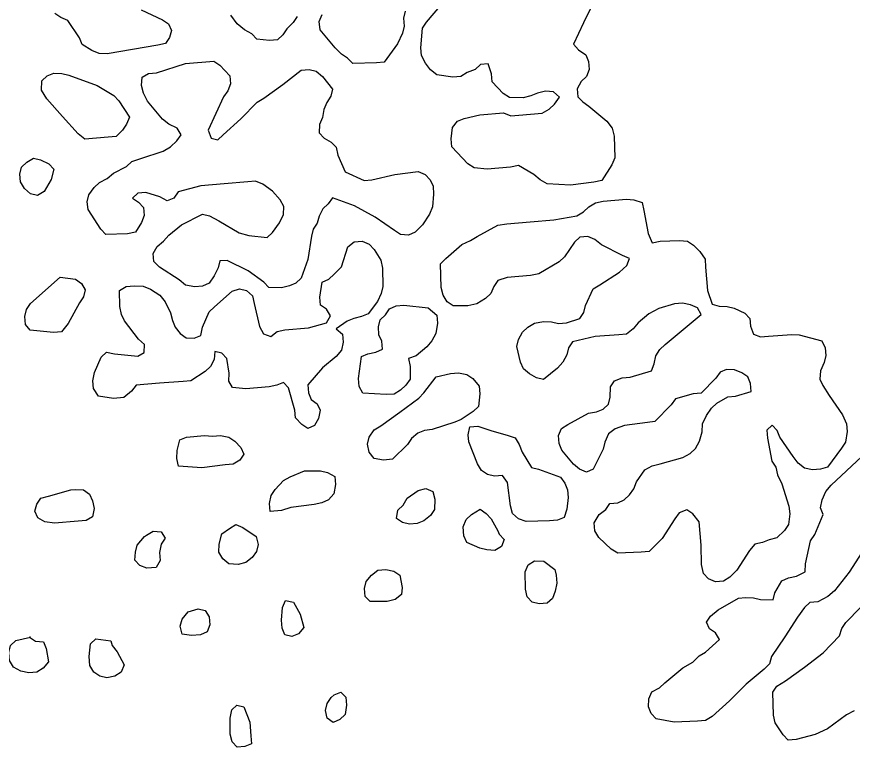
# Model space of a CAD drawing. Extents: x 643342 to 646936, y 5873857 to 5876103.
# Drawn here: x 645280.3 to 645315.84, y 5874444 to 5874475.07 of the extents above; entities that cross this region are included whole.
import ezdxf

# ---------------------------------------------------------------- set-up
doc = ezdxf.new("R2010")
doc.units = 0
doc.layers.add('Niveau 2', color=7, linetype='Continuous')

msp = doc.modelspace()

# ---------------------------------------------------------------- linework, layer by layer
at = {"layer": 'Niveau 2'}
for points in [[(645300.495, 5874472.634), (645300.363, 5874473.061), (645300.025, 5874473.034), (645299.8, 5874472.821), (645299.47, 5874472.697), (645299.192, 5874472.529), (645298.855, 5874472.502), (645298.167, 5874472.592), (645297.906, 5874472.814), (645297.69, 5874473.088), (645297.517, 5874473.414), (645297.489, 5874473.752), (645297.567, 5874474.584), (645297.74, 5874474.841), (645298.387, 5874475.603)], [(645304.855, 5874475.708), (645304.405, 5874474.815), (645303.992, 5874473.904), (645304.198, 5874473.663), (645304.507, 5874473.445), (645304.627, 5874473.163), (645304.655, 5874472.825), (645304.534, 5874472.524), (645304.309, 5874472.311), (645304.14, 5874472.006), (645304.167, 5874471.668), (645304.38, 5874471.442), (645304.637, 5874471.269), (645305.399, 5874470.621), (645305.637, 5874470.329), (645305.713, 5874469.995), (645305.74, 5874469.074), (645305.619, 5874468.773), (645305.188, 5874468.106), (645304.855, 5874468.031), (645303.862, 5874467.905), (645302.864, 5874467.961), (645302.564, 5874468.137), (645302.303, 5874468.359), (645301.64, 5874468.742), (645301.306, 5874468.667), (645300.309, 5874468.586), (645299.755, 5874468.638), (645299.497, 5874468.812), (645298.807, 5874469.534), (645298.779, 5874469.871), (645298.836, 5874470.362), (645299.057, 5874470.623), (645299.339, 5874470.743), (645300.006, 5874470.894), (645301.003, 5874470.975), (645301.321, 5874470.855), (645301.658, 5874470.882), (645302.655, 5874470.963), (645302.949, 5874471.132), (645303.174, 5874471.345), (645303.392, 5874471.654), (645303.131, 5874471.876), (645302.789, 5874471.897), (645302.455, 5874471.821), (645302.174, 5874471.701), (645301.84, 5874471.625), (645301.257, 5874471.627), (645301, 5874471.8), (645300.522, 5874472.296), (645300.495, 5874472.634)], [(645285.596, 5874475.355), (645286.504, 5874474.943), (645286.761, 5874474.769), (645286.881, 5874474.488), (645286.808, 5874474.19), (645286.635, 5874473.933), (645286.301, 5874473.858), (645284.147, 5874473.489), (645283.805, 5874473.51), (645283.504, 5874473.631), (645283.094, 5874473.89), (645282.974, 5874474.171), (645282.476, 5874474.909), (645282.175, 5874475.03), (645281.918, 5874475.204)], [(645296.828, 5874475.302), (645296.755, 5874475.004), (645296.783, 5874474.666), (645296.71, 5874474.369), (645296.505, 5874473.915), (645295.937, 5874473.14), (645295.6, 5874473.113), (645294.6, 5874473.08), (645294.37, 5874473.305), (645294.113, 5874473.478), (645293.848, 5874473.748), (645293.207, 5874474.516), (645293.174, 5874474.86), (645293.295, 5874475.161)], [(645292.234, 5874475.076), (645292.061, 5874474.819), (645291.791, 5874474.554), (645291.618, 5874474.297), (645291.393, 5874474.084), (645291.055, 5874474.057), (645290.516, 5874474.111), (645290.304, 5874474.336), (645289.998, 5874474.506), (645289.685, 5874474.772), (645289.412, 5874475.139)], [(645286.699, 5874467.233), (645286.394, 5874467.403), (645285.796, 5874467.597), (645285.458, 5874467.57), (645285.233, 5874467.357), (645285.49, 5874467.184), (645285.702, 5874466.958), (645285.73, 5874466.62), (645285.609, 5874466.319), (645285.351, 5874465.909), (645285.018, 5874465.833), (645284.097, 5874465.808), (645283.885, 5874466.033), (645283.348, 5874466.877), (645283.303, 5874467.201), (645283.376, 5874467.498), (645283.593, 5874467.808), (645283.819, 5874468.02), (645284.144, 5874468.192), (645284.418, 5874468.409), (645284.977, 5874468.697), (645285.202, 5874468.91), (645285.58, 5874469.037), (645286.531, 5874469.347), (645286.851, 5874469.529), (645287.12, 5874469.794), (645287.294, 5874470.051), (645287.125, 5874470.329), (645286.772, 5874470.494), (645286.511, 5874470.716), (645285.87, 5874471.484), (645285.692, 5874471.816), (645285.616, 5874472.15), (645285.637, 5874472.492), (645285.914, 5874472.66), (645286.252, 5874472.687), (645287.482, 5874473.079)], [(645287.482, 5874473.079), (645288.688, 5874473.176), (645288.945, 5874473.003), (645289.371, 5874472.551), (645289.398, 5874472.213), (645289.277, 5874471.912), (645289.104, 5874471.655), (645288.443, 5874470.241), (645288.568, 5874469.911), (645288.865, 5874469.838), (645289.09, 5874470.05), (645289.832, 5874470.72), (645290.53, 5874471.437), (645290.808, 5874471.598), (645291.616, 5874472.188), (645292.409, 5874472.797), (645292.747, 5874472.824), (645293.044, 5874472.751), (645293.305, 5874472.529), (645293.739, 5874471.981), (645293.666, 5874471.684), (645293.493, 5874471.427), (645293.372, 5874471.126), (645293.303, 5874470.78), (645293.182, 5874470.479), (645293.162, 5874470.137), (645293.375, 5874469.911), (645293.68, 5874469.741), (645293.893, 5874469.516), (645293.969, 5874469.182), (645294.269, 5874468.477), (645295.077, 5874468.105), (645295.414, 5874468.132), (645296.39, 5874468.353), (645297.381, 5874468.484), (645297.678, 5874468.364), (645297.89, 5874468.138), (645298.011, 5874467.857), (645298.038, 5874467.519), (645297.986, 5874466.98), (645297.865, 5874466.679), (645297.563, 5874466.217), (645297.249, 5874465.9), (645296.967, 5874465.78), (645296.626, 5874465.801), (645296.369, 5874465.974), (645295.548, 5874466.546), (645294.671, 5874467.026), (645293.73, 5874467.364), (645293.556, 5874467.107), (645293.331, 5874466.895), (645293.162, 5874466.59), (645293.089, 5874466.292), (645292.916, 5874466.035), (645292.843, 5874465.738), (645292.692, 5874464.749), (645292.407, 5874463.953), (645292.182, 5874463.74), (645291.9, 5874463.621), (645291.567, 5874463.545), (645291.032, 5874463.55), (645290.819, 5874463.776), (645290.149, 5874464.256), (645289.256, 5874464.707), (645288.947, 5874464.694)], [(645283.723, 5874472.143), (645284.438, 5874471.715), (645284.651, 5874471.489), (645285.096, 5874470.796), (645284.975, 5874470.495), (645284.802, 5874470.238), (645284.532, 5874469.973), (645284.195, 5874469.946), (645283.198, 5874469.865), (645282.921, 5874470.086), (645282.251, 5874470.828), (645281.588, 5874471.577), (645281.359, 5874471.951), (645281.376, 5874472.342), (645281.601, 5874472.554), (645281.883, 5874472.674), (645282.224, 5874472.653), (645282.522, 5874472.58), (645283.723, 5874472.143)], [(645281.769, 5874468.146), (645281.471, 5874467.636), (645281.193, 5874467.468), (645280.896, 5874467.541), (645280.635, 5874467.763), (645280.467, 5874468.041), (645280.439, 5874468.378), (645280.511, 5874468.676), (645280.737, 5874468.888), (645281.014, 5874469.057), (645281.312, 5874468.984), (645281.665, 5874468.818), (645281.878, 5874468.592), (645281.769, 5874468.146)], [(645288.947, 5874464.694), (645288.875, 5874464.396), (645288.709, 5874464.043), (645288.492, 5874463.734), (645288.21, 5874463.614), (645287.873, 5874463.586), (645287.479, 5874463.652), (645287.218, 5874463.873), (645286.377, 5874464.415), (645286.134, 5874464.66), (645286.106, 5874464.998), (645286.275, 5874465.303), (645286.549, 5874465.52), (645286.77, 5874465.781), (645287.317, 5874466.214), (645288.202, 5874466.674), (645288.499, 5874466.601), (645288.905, 5874466.391), (645289.766, 5874465.882), (645290.17, 5874465.764), (645290.954, 5874465.682), (645291.179, 5874465.895), (645291.485, 5874466.308), (645291.651, 5874466.662), (645291.671, 5874467.003), (645291.503, 5874467.281), (645291.181, 5874467.644), (645290.768, 5874467.951), (645290.467, 5874468.072), (645290.129, 5874468.045), (645289.132, 5874467.964), (645288.135, 5874467.884), (645287.172, 5874467.615), (645286.981, 5874467.353), (645286.699, 5874467.233)], [(645299.234, 5874465.38), (645299.608, 5874465.556), (645299.885, 5874465.724), (645300.761, 5874466.207), (645301.152, 5874466.264), (645302.149, 5874466.345), (645303.146, 5874466.426), (645304.13, 5874466.602), (645304.412, 5874466.771), (645304.638, 5874466.984), (645304.915, 5874467.152), (645305.249, 5874467.227), (645306.246, 5874467.308), (645306.555, 5874467.285), (645306.905, 5874467.167), (645306.981, 5874466.833), (645307.157, 5874465.849), (645307.337, 5874465.453), (645307.671, 5874465.528), (645308.495, 5874465.546), (645308.837, 5874465.525), (645309.094, 5874465.352), (645309.359, 5874465.082), (645309.579, 5874464.759), (645309.607, 5874464.421), (645309.689, 5874463.425), (645309.883, 5874462.84), (645310.18, 5874462.767), (645310.522, 5874462.746), (645310.819, 5874462.673), (645311.273, 5874462.467), (645311.486, 5874462.241), (645311.514, 5874461.903), (645311.638, 5874461.573), (645311.939, 5874461.451), (645312.277, 5874461.479), (645313.273, 5874461.559), (645313.583, 5874461.536), (645314.551, 5874461.283), (645314.696, 5874460.994), (645314.724, 5874460.656), (645314.651, 5874460.359), (645314.486, 5874460.005), (645314.465, 5874459.663), (645314.586, 5874459.382), (645314.863, 5874458.967), (645315.432, 5874458.145), (645315.593, 5874457.762), (645315.621, 5874457.424), (645315.56, 5874456.982), (645315.387, 5874456.725), (645314.792, 5874455.921), (645314.489, 5874455.826), (645314.152, 5874455.799), (645313.806, 5874455.868), (645313.545, 5874456.09), (645313.328, 5874456.364), (645312.759, 5874457.186), (645312.654, 5874457.476), (645312.441, 5874457.702), (645312.216, 5874457.489), (645312.244, 5874457.151), (645312.42, 5874456.167), (645312.588, 5874455.915), (645312.664, 5874455.581)], [(645304.25, 5874462.239), (645304.424, 5874462.496), (645304.496, 5874462.793), (645304.827, 5874463.5), (645305.104, 5874463.668), (645305.948, 5874464.204), (645306.251, 5874464.49), (645306.372, 5874464.791), (645306.07, 5874464.913), (645305.178, 5874465.364), (645304.897, 5874465.595), (645304.596, 5874465.717), (645304.258, 5874465.689), (645304.033, 5874465.477), (645303.598, 5874464.859), (645303.373, 5874464.646), (645302.518, 5874464.128), (645302.158, 5874464.062), (645301.162, 5874463.981), (645300.767, 5874463.852), (645300.594, 5874463.595), (645300.473, 5874463.294), (645300.248, 5874463.081), (645299.878, 5874462.857), (645299.496, 5874462.777), (645298.865, 5874462.775), (645298.608, 5874462.948), (645298.439, 5874463.226), (645298.363, 5874463.56), (645298.329, 5874464.56), (645298.554, 5874464.791), (645299.234, 5874465.38)], [(645294.116, 5874464.432), (645294.386, 5874465.279), (645294.66, 5874465.496), (645294.997, 5874465.523), (645295.299, 5874465.402), (645295.512, 5874465.176), (645295.792, 5874464.713), (645295.868, 5874464.379), (645295.883, 5874463.603), (645295.811, 5874463.305), (645295.646, 5874462.952), (645295.251, 5874462.434), (645294.97, 5874462.314), (645294.636, 5874462.238), (645294.354, 5874462.118), (645293.896, 5874461.79), (645294.157, 5874461.568), (645294.185, 5874461.23), (645294.116, 5874460.884), (645293.894, 5874460.623), (645293.303, 5874460.138), (645292.683, 5874459.408), (645292.711, 5874459.07), (645292.831, 5874458.788), (645293.088, 5874458.614), (645293.208, 5874458.332), (645293.14, 5874457.987), (645292.971, 5874457.682), (645292.689, 5874457.562), (645292.432, 5874457.735), (645292.167, 5874458.005), (645292.139, 5874458.343), (645291.867, 5874459.293), (645291.654, 5874459.519), (645291.373, 5874459.399), (645291.039, 5874459.323), (645290.042, 5874459.243), (645289.488, 5874459.295), (645289.319, 5874459.573), (645289.34, 5874459.915), (645289.24, 5874460.538), (645289.027, 5874460.764), (645288.73, 5874460.837), (645288.709, 5874460.495), (645288.54, 5874460.19), (645288.315, 5874459.978), (645287.715, 5874459.589), (645287.378, 5874459.562), (645286.381, 5874459.481), (645285.384, 5874459.4), (645285.179, 5874459.141), (645284.861, 5874458.872), (645284.427, 5874458.837), (645283.788, 5874458.931), (645283.567, 5874459.253), (645283.539, 5874459.591), (645283.608, 5874459.937), (645283.894, 5874460.592), (645284.119, 5874460.804), (645284.465, 5874460.735), (645285.459, 5874460.628), (645285.723, 5874460.788), (645285.744, 5874461.13), (645285.483, 5874461.352), (645284.885, 5874462.13)], [(645284.885, 5874462.13), (645284.764, 5874462.411), (645284.688, 5874462.745), (645284.681, 5874463.425), (645284.959, 5874463.593), (645285.296, 5874463.621), (645285.686, 5874463.604), (645285.988, 5874463.482), (645286.397, 5874463.224), (645286.614, 5874462.95), (645286.847, 5874462.483), (645286.923, 5874462.149), (645287.043, 5874461.867), (645287.26, 5874461.593), (645287.517, 5874461.419), (645287.858, 5874461.398), (645288.14, 5874461.518), (645288.208, 5874461.864), (645288.495, 5874462.519), (645288.72, 5874462.732), (645289.462, 5874463.402), (645289.774, 5874463.497), (645290.071, 5874463.424), (645290.332, 5874463.202), (645290.408, 5874462.868), (645290.63, 5874461.893), (645290.805, 5874461.588), (645291.106, 5874461.467), (645291.379, 5874461.683), (645291.713, 5874461.759), (645292.71, 5874461.84), (645293.486, 5874462.048), (645293.655, 5874462.353), (645293.487, 5874462.631), (645293.23, 5874462.805), (645293.202, 5874463.143), (645293.295, 5874463.782), (645293.577, 5874463.902), (645293.802, 5874464.115), (645294.116, 5874464.432)], [(645282.158, 5874463.999), (645282.797, 5874463.904), (645283.054, 5874463.731), (645283.222, 5874463.453), (645283.15, 5874463.155), (645282.976, 5874462.899), (645282.492, 5874462.024), (645282.203, 5874461.67), (645281.866, 5874461.642), (645280.871, 5874461.742), (645280.672, 5874461.983), (645280.645, 5874462.321), (645280.717, 5874462.619), (645280.89, 5874462.876), (645282.158, 5874463.999)], [(645297.804, 5874462.689), (645298.169, 5874462.378), (645298.197, 5874462.04), (645298.136, 5874461.598), (645297.967, 5874461.293), (645297.746, 5874461.032), (645297.291, 5874460.655), (645296.961, 5874460.531), (645297.037, 5874460.197), (645297.033, 5874459.662), (645296.859, 5874459.405), (645296.634, 5874459.193), (645296.356, 5874459.025), (645296.019, 5874458.997), (645295.021, 5874459.058), (645294.874, 5874459.342), (645294.846, 5874459.68), (645294.964, 5874460.613), (645295.245, 5874460.733), (645295.579, 5874460.808), (645295.86, 5874460.928), (645295.833, 5874461.266), (645295.712, 5874461.548), (645295.685, 5874461.886), (645295.757, 5874462.183), (645295.983, 5874462.396), (645296.156, 5874462.653), (645296.437, 5874462.773), (645296.775, 5874462.8), (645297.804, 5874462.689)], [(645308.318, 5874458.826), (645308.145, 5874458.569), (645307.449, 5874457.851), (645307.14, 5874457.807), (645306.148, 5874457.679), (645305.752, 5874457.549), (645305.479, 5874457.333), (645305.314, 5874456.979), (645305.241, 5874456.682), (645304.826, 5874455.822), (645304.545, 5874455.702), (645304.243, 5874455.824), (645303.982, 5874456.045), (645303.496, 5874456.638), (645303.376, 5874456.92), (645303.348, 5874457.258), (645303.469, 5874457.559), (645303.747, 5874457.727), (645304.623, 5874458.21), (645304.965, 5874458.263), (645305.247, 5874458.383), (645305.472, 5874458.596), (645305.545, 5874458.893), (645305.558, 5874459.332), (645305.731, 5874459.589), (645306.06, 5874459.712), (645306.398, 5874459.74), (645307.299, 5874460.007), (645307.42, 5874460.308), (645307.488, 5874460.654), (645307.662, 5874460.911), (645307.887, 5874461.124), (645308.654, 5874461.765), (645309.422, 5874462.406), (645309.263, 5874462.693), (645308.962, 5874462.814), (645308.616, 5874462.883), (645308.279, 5874462.856), (645307.615, 5874462.657), (645307.197, 5874462.428), (645306.742, 5874462.052), (645306.521, 5874461.791), (645306.247, 5874461.574), (645305.91, 5874461.547), (645304.913, 5874461.466), (645303.937, 5874461.247), (645303.771, 5874460.985), (645303.698, 5874460.688), (645303.529, 5874460.382), (645303.308, 5874460.121), (645302.716, 5874459.636), (645302.419, 5874459.709), (645302.113, 5874459.879), (645301.852, 5874460.101), (645301.732, 5874460.383), (645301.58, 5874461.051), (645301.653, 5874461.348), (645301.822, 5874461.653), (645302.047, 5874461.866), (645302.325, 5874462.034), (645302.707, 5874462.114), (645303.048, 5874462.093), (645303.346, 5874462.02), (645303.684, 5874462.047), (645304.25, 5874462.239)], [(645298.142, 5874459.752), (645298.761, 5874459.899), (645299.099, 5874459.927), (645299.444, 5874459.857), (645299.701, 5874459.684), (645299.97, 5874459.365), (645299.998, 5874459.028), (645299.945, 5874458.489), (645299.72, 5874458.276), (645299.213, 5874457.944), (645298.932, 5874457.824), (645297.981, 5874457.514), (645297.649, 5874457.477), (645297.367, 5874457.357), (645297.094, 5874457.14), (645296.921, 5874456.883), (645296.293, 5874456.249), (645295.907, 5874456.218), (645295.513, 5874456.284), (645295.296, 5874456.558), (645295.221, 5874456.892), (645295.293, 5874457.189), (645295.511, 5874457.498), (645295.788, 5874457.666), (645296.596, 5874458.256), (645297.404, 5874458.845), (645297.615, 5874459.078), (645298.142, 5874459.752)], [(645312.664, 5874455.581), (645312.841, 5874455.207), (645313.151, 5874454.256), (645313.189, 5874453.923), (645313.128, 5874453.481), (645312.955, 5874453.224), (645312.641, 5874452.907), (645312.307, 5874452.831), (645312.026, 5874452.711), (645311.692, 5874452.636), (645311.471, 5874452.375), (645310.93, 5874451.533), (645310.641, 5874451.239), (645310.364, 5874451.07), (645310.026, 5874451.043), (645309.725, 5874451.164), (645309.512, 5874451.39), (645309.432, 5874451.772), (645309.413, 5874452.597), (645309.331, 5874453.594), (645309.061, 5874453.929), (645308.804, 5874454.103), (645308.474, 5874453.979), (645308.301, 5874453.722), (645307.76, 5874452.881), (645307.202, 5874452.321), (645306.864, 5874452.294), (645305.865, 5874452.258), (645305.59, 5874452.434), (645305.064, 5874452.926), (645304.895, 5874453.204), (645304.868, 5874453.541), (645305.081, 5874453.899), (645305.355, 5874454.115), (645305.528, 5874454.372), (645305.865, 5874454.4), (645306.147, 5874454.52), (645306.372, 5874454.732), (645306.545, 5874454.989), (645306.666, 5874455.291), (645307.013, 5874455.805), (645307.338, 5874455.977), (645307.672, 5874456.052), (645308.636, 5874456.318), (645308.947, 5874456.496), (645309.172, 5874456.708), (645309.341, 5874457.014), (645309.454, 5874457.411), (645309.475, 5874457.753), (645309.64, 5874458.107), (645309.858, 5874458.416), (645310.083, 5874458.629), (645310.545, 5874458.909), (645310.883, 5874458.936), (645311.547, 5874459.136), (645311.519, 5874459.474), (645311.399, 5874459.756), (645311.141, 5874459.929), (645310.84, 5874460.05), (645310.498, 5874460.071), (645310.217, 5874459.951), (645310.044, 5874459.695), (645309.416, 5874459.061), (645309.078, 5874459.033), (645308.318, 5874458.826)], [(645300.515, 5874457.466), (645301.162, 5874457.275), (645301.511, 5874457.158), (645301.68, 5874456.88), (645301.804, 5874456.55), (645302.197, 5874455.901), (645302.495, 5874455.828), (645303.437, 5874455.492), (645303.611, 5874455.238), (645303.732, 5874454.956), (645303.759, 5874454.618), (645303.703, 5874454.128), (645303.586, 5874453.778), (645303.304, 5874453.658), (645302.966, 5874453.631), (645301.967, 5874453.598), (645301.648, 5874453.718), (645301.387, 5874453.94), (645301.311, 5874454.274), (645301.182, 5874455.266), (645300.963, 5874455.558), (645300.625, 5874455.531), (645300.328, 5874455.604), (645300.071, 5874455.778), (645299.902, 5874456.056), (645299.538, 5874456.987), (645299.51, 5874457.287), (645299.579, 5874457.633), (645299.916, 5874457.66), (645300.515, 5874457.466)], [(645288.295, 5874457.255), (645288.637, 5874457.234), (645288.975, 5874457.261), (645289.32, 5874457.192), (645289.577, 5874457.018), (645289.842, 5874456.748), (645289.963, 5874456.466), (645289.789, 5874456.209), (645289.512, 5874456.041), (645289.174, 5874456.014), (645288.182, 5874455.886), (645287.189, 5874455.95), (645287.113, 5874456.284), (645287.133, 5874456.626), (645287.242, 5874457.072), (645287.524, 5874457.192), (645288.295, 5874457.255)], [(645307.506, 5874445.211), (645307.293, 5874445.437), (645307.173, 5874445.718), (645307.193, 5874446.06), (645307.314, 5874446.362), (645307.64, 5874446.534), (645307.865, 5874446.746), (645308.632, 5874447.388), (645309.056, 5874447.62), (645309.326, 5874447.885), (645309.603, 5874448.053), (645310.191, 5874448.587), (645310.022, 5874448.865), (645309.765, 5874449.038), (645309.645, 5874449.32), (645309.818, 5874449.577), (645310.136, 5874449.846), (645311.002, 5874450.346), (645311.306, 5874450.378), (645311.648, 5874450.357), (645311.945, 5874450.284), (645312.48, 5874450.279), (645312.552, 5874450.576), (645312.85, 5874451.086), (645313.132, 5874451.206), (645313.466, 5874451.282), (645313.84, 5874451.458), (645313.86, 5874451.8), (645314.068, 5874452.778), (645314.244, 5874453.045), (645314.61, 5874453.901), (645314.49, 5874454.183), (645314.559, 5874454.529), (645314.724, 5874454.882), (645314.945, 5874455.143), (645316.253, 5874456.367)], [(645292.546, 5874455.752), (645293.226, 5874455.758), (645293.523, 5874455.685), (645293.828, 5874455.516), (645293.856, 5874455.178), (645293.791, 5874454.784), (645293.57, 5874454.523), (645293.288, 5874454.403), (645292.955, 5874454.327), (645291.963, 5874454.199), (645291.568, 5874454.069), (645291.085, 5874454.03), (645291.057, 5874454.368), (645291.126, 5874454.714), (645291.299, 5874454.971), (645291.657, 5874455.34), (645291.935, 5874455.508), (645292.546, 5874455.752)], [(645282.609, 5874454.948), (645282.802, 5874454.964), (645283.144, 5874454.943), (645283.401, 5874454.769), (645283.521, 5874454.487), (645283.597, 5874454.153), (645283.528, 5874453.808), (645283.251, 5874453.639), (645282.913, 5874453.612), (645281.916, 5874453.531), (645281.506, 5874453.595), (645281.201, 5874453.765), (645281.081, 5874454.047), (645281.154, 5874454.344), (645281.327, 5874454.601), (645281.66, 5874454.677), (645282.609, 5874454.948)], [(645296.914, 5874454.599), (645297.373, 5874454.928), (645297.706, 5874455.003), (645298.008, 5874454.882), (645298.084, 5874454.548), (645298.071, 5874454.109), (645297.898, 5874453.852), (645297.624, 5874453.636), (645297.343, 5874453.516), (645297.005, 5874453.489), (645296.708, 5874453.562), (645296.451, 5874453.735), (645296.52, 5874454.081), (645296.745, 5874454.294), (645296.914, 5874454.599)], [(645300.767, 5874453.21), (645300.827, 5874453.069), (645301.04, 5874452.843), (645300.919, 5874452.542), (645300.642, 5874452.373), (645300.3, 5874452.394), (645300.003, 5874452.468), (645299.448, 5874452.714), (645299.328, 5874452.996), (645299.296, 5874453.382), (645299.417, 5874453.684), (645299.643, 5874453.896), (645300.013, 5874454.121), (645300.27, 5874453.947), (645300.482, 5874453.721), (645300.767, 5874453.21)], [(645285.734, 5874452.966), (645285.827, 5874453.022), (645286.104, 5874453.19), (645286.446, 5874453.169), (645286.614, 5874452.891), (645286.441, 5874452.634), (645286.372, 5874452.288), (645286.4, 5874451.95), (645286.231, 5874451.645), (645285.845, 5874451.614), (645285.544, 5874451.735), (645285.331, 5874451.961), (645285.351, 5874452.303), (645285.424, 5874452.6), (645285.734, 5874452.966)], [(645289.026, 5874453.086), (645289.348, 5874453.306), (645289.625, 5874453.475), (645289.927, 5874453.353), (645290.493, 5874452.962), (645290.569, 5874452.628), (645290.496, 5874452.33), (645290.323, 5874452.073), (645290.05, 5874451.857), (645289.716, 5874451.781), (645289.326, 5874451.798), (645289.065, 5874452.02), (645288.897, 5874452.298), (645288.917, 5874452.64), (645289.026, 5874453.086)], [(645316.249, 5874452.284), (645315.708, 5874451.443), (645315.09, 5874450.656), (645314.799, 5874450.418), (645314.381, 5874450.189), (645314.043, 5874450.162), (645313.818, 5874449.949), (645313.512, 5874449.536), (645312.972, 5874448.694), (645312.407, 5874447.869), (645312.316, 5874447.544), (645312.091, 5874447.331), (645311.323, 5874446.69), (645310.626, 5874445.973), (645309.88, 5874445.307), (645309.6, 5874445.137), (645309.262, 5874445.11), (645308.263, 5874445.077), (645307.506, 5874445.211)], [(645303.185, 5874451.559), (645303.253, 5874451.321), (645303.281, 5874450.983), (645303.212, 5874450.638), (645303.091, 5874450.336), (645302.866, 5874450.124), (645302.528, 5874450.096), (645302.231, 5874450.169), (645302.018, 5874450.395), (645301.942, 5874450.729), (645301.931, 5874451.457), (645302.052, 5874451.759), (645302.329, 5874451.927), (645302.719, 5874451.91), (645303.185, 5874451.559)], [(645296.693, 5874450.791), (645296.668, 5874450.497), (645296.395, 5874450.28), (645296.061, 5874450.205), (645295.333, 5874450.195), (645295.121, 5874450.42), (645295.093, 5874450.758), (645295.166, 5874451.056), (645295.387, 5874451.317), (645295.66, 5874451.533), (645295.998, 5874451.56), (645296.344, 5874451.491), (645296.601, 5874451.318), (645296.693, 5874450.791)], [(645292.366, 5874449.663), (645292.51, 5874449.092), (645292.289, 5874448.831), (645292.007, 5874448.711), (645291.71, 5874448.784), (645291.59, 5874449.066), (645291.562, 5874449.404), (645291.615, 5874449.942), (645291.736, 5874450.244), (645292.081, 5874450.175), (645292.366, 5874449.663)], [(645315.927, 5874445.552), (645315.602, 5874445.38), (645314.794, 5874444.791), (645314.262, 5874444.542), (645313.454, 5874444.331), (645313.116, 5874444.304), (645312.903, 5874444.53), (645312.57, 5874445.037), (645312.494, 5874445.371), (645312.463, 5874446.341), (645312.636, 5874446.598), (645313.007, 5874446.822), (645313.815, 5874447.411), (645314.607, 5874448.021), (645315.304, 5874448.738), (645315.397, 5874449.057), (645315.57, 5874449.314), (645316.198, 5874449.947)], [(645287.599, 5874449.763), (645288.025, 5874449.895), (645288.323, 5874449.822), (645288.491, 5874449.544), (645288.519, 5874449.206), (645288.398, 5874448.905), (645288.117, 5874448.785), (645287.731, 5874448.753), (645287.337, 5874448.819), (645287.261, 5874449.153), (645287.334, 5874449.45), (645287.599, 5874449.763)], [(645280.89, 5874448.686), (645280.841, 5874448.682), (645281.098, 5874448.509), (645281.44, 5874448.488), (645281.56, 5874448.206), (645281.656, 5874447.63), (645281.435, 5874447.369), (645281.157, 5874447.201), (645280.819, 5874447.174), (645280.474, 5874447.243), (645280.169, 5874447.413), (645280, 5874447.691), (645279.972, 5874448.029), (645280.045, 5874448.326), (645280.27, 5874448.539), (645280.89, 5874448.686)], [(645284.302, 5874448.525), (645284.366, 5874448.336), (645284.583, 5874448.061), (645284.871, 5874447.502), (645284.75, 5874447.2), (645284.473, 5874447.032), (645284.139, 5874446.956), (645283.842, 5874447.03), (645283.585, 5874447.203), (645283.416, 5874447.481), (645283.385, 5874447.867), (645283.438, 5874448.406), (645283.663, 5874448.619), (645284.302, 5874448.525)], [(645293.677, 5874446.124), (645293.813, 5874446.233), (645294.095, 5874446.352), (645294.308, 5874446.127), (645294.335, 5874445.789), (645294.271, 5874445.395), (645294.045, 5874445.182), (645293.764, 5874445.062), (645293.507, 5874445.236), (645293.431, 5874445.57), (645293.503, 5874445.867), (645293.677, 5874446.124)], [(645290.218, 5874445.067), (645290.266, 5874444.488), (645290.294, 5874444.15), (645290.012, 5874444.03), (645289.675, 5874444.002), (645289.462, 5874444.228), (645289.386, 5874444.562), (645289.379, 5874445.242), (645289.447, 5874445.588), (645289.673, 5874445.8), (645289.97, 5874445.727), (645290.218, 5874445.067)]]:
    msp.add_lwpolyline(points, dxfattribs=at)

doc.saveas('drawing.dxf')
